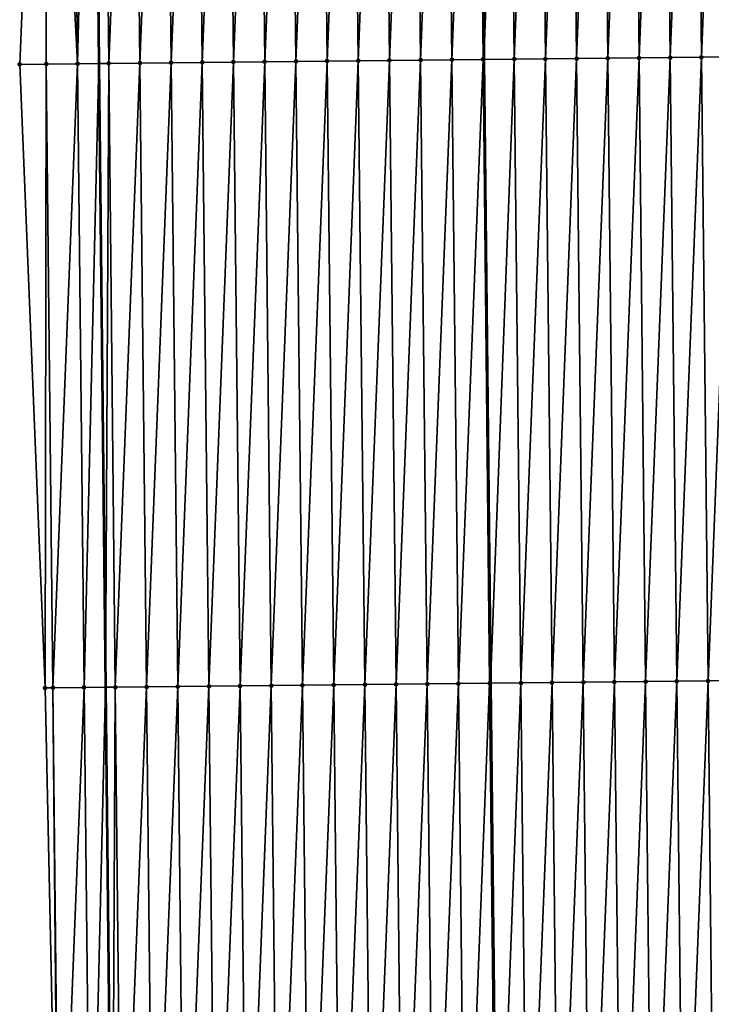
# Model space of a CAD drawing. Header units: feet. Extents: x 2007189 to 2022806, y 818621 to 837694.
# Tile 312 of 656: x 2011356 to 2011378, y 828697 to 828728. Entities that reach past the tile are written whole.
import ezdxf

# ---------------------------------------------------------------- set-up
doc = ezdxf.new("R2010")
doc.units = ezdxf.units.FT
doc.header["$MEASUREMENT"] = 0
for name, color, linetype, lineweight in [('EP_Travel Lane', 172, 'Continuous', 53), ('Road Shots', 141, 'Continuous', 100), ('Road X-Section', 40, 'Continuous', 13), ('STRIPING', 60, 'Continuous', 53)]:
    doc.layers.add(name, color=color, linetype=linetype, lineweight=lineweight)
doc.layers.add('I-77-MM17-21_SB-Surface-Border', color=7, linetype='Continuous')
doc.layers.add('I-77-MM17-21_SB-Surface-TIN', color=7, linetype='Continuous')

msp = doc.modelspace()

# ---------------------------------------------------------------- linework, layer by layer
at = {"layer": 'EP_Travel Lane'}
msp.add_polyline3d([(2011357.958739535, 828767.0027819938, 315.1930798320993), (2011358.170357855, 828747.0043111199, 315.064400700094), (2011358.381976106, 828727.005846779, 314.9345133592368), (2011358.593594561, 828707.0073631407, 314.8080536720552), (2011358.805216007, 828687.0085967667, 314.7306812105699), (2011359.016835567, 828667.0100087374, 314.6223357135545), (2011359.228457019, 828647.0112418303, 314.5451099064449), (2011359.440076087, 828627.0127003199, 314.4286762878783), (2011359.643103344, 828607.0194063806, 314.31470624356), (2011359.844690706, 828587.0207374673, 314.1977957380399)], dxfattribs=at)
at = {"layer": 'I-77-MM17-21_SB-Surface-Border', "color": 3, "linetype": 'Continuous', "lineweight": -3}
msp.add_polyline3d([(2011357.576866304, 828586.9976219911, 314.1428500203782), (2011357.281397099, 828606.9953811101, 314.2511620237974), (2011358.100770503, 828626.9987334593, 314.3925745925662), (2011357.841967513, 828646.9968249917, 314.5004213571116), (2011357.139997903, 828666.9904968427, 314.5612104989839), (2011357.086990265, 828686.9907498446, 314.6719368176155), (2011356.654640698, 828706.9872019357, 314.7455241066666), (2011355.840979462, 828726.9793895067, 314.8588295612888), (2011356.669635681, 828746.9886572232, 315.024594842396), (2011357.350865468, 828766.9964450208, 315.1763109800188)], dxfattribs=at)
at = {"layer": 'I-77-MM17-21_SB-Surface-TIN', "color": 128, "linetype": 'Continuous', "lineweight": -3}
for points in [[(2011355.840979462, 828726.9793895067, 314.8588295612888), (2011356.694301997, 828726.9882594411, 314.8868534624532), (2011356.669635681, 828746.9886572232, 315.024594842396)], [(2011357.694247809, 828726.9986710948, 314.9166274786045), (2011357.482594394, 828746.9971312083, 315.0471861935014), (2011356.669635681, 828746.9886572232, 315.024594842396)], [(2011356.694301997, 828726.9882594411, 314.8868534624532), (2011357.694247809, 828726.9986710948, 314.9166274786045), (2011356.669635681, 828746.9886572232, 315.024594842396)], [(2011357.694247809, 828726.9986710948, 314.9166274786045), (2011358.170357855, 828747.0043111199, 315.064400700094), (2011357.482594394, 828746.9971312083, 315.0471861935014)], [(2011357.694247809, 828726.9986710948, 314.9166274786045), (2011358.381976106, 828727.005846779, 314.9345133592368), (2011358.170357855, 828747.0043111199, 315.064400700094)], [(2011358.482539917, 828747.0075701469, 315.0722145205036), (2011358.170357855, 828747.0043111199, 315.064400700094), (2011358.381976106, 828727.005846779, 314.9345133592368)], [(2011358.694193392, 828727.009104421, 314.9426332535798), (2011358.482539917, 828747.0075701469, 315.0722145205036), (2011358.381976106, 828727.005846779, 314.9345133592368)], [(2011358.694193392, 828727.009104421, 314.9426332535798), (2011359.482485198, 828747.0180319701, 315.0932639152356), (2011358.482539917, 828747.0075701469, 315.0722145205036)], [(2011358.694193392, 828727.009104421, 314.9426332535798), (2011359.694138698, 828727.0195638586, 314.9640990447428), (2011359.482485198, 828747.0180319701, 315.0932639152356)], [(2011359.694138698, 828727.0195638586, 314.9640990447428), (2011360.482430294, 828747.028511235, 315.1112806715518), (2011359.482485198, 828747.0180319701, 315.0932639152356)], [(2011359.694138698, 828727.0195638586, 314.9640990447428), (2011360.69408373, 828727.0300492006, 314.9810608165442), (2011360.482430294, 828747.028511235, 315.1112806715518)], [(2011360.69408373, 828727.0300492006, 314.9810608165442), (2011361.48237533, 828747.038996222, 315.1283025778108), (2011360.482430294, 828747.028511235, 315.1112806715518)], [(2011360.69408373, 828727.0300492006, 314.9810608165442), (2011361.694028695, 828727.0405407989, 314.9969347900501), (2011361.48237533, 828747.038996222, 315.1283025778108)], [(2011361.694028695, 828727.0405407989, 314.9969347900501), (2011362.482320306, 828747.0494868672, 315.1443406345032), (2011361.48237533, 828747.038996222, 315.1283025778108)], [(2011361.694028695, 828727.0405407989, 314.9969347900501), (2011362.69397367, 828727.051031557, 315.0129548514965), (2011362.482320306, 828747.0494868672, 315.1443406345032)], [(2011362.69397367, 828727.051031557, 315.0129548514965), (2011363.482265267, 828747.0599789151, 315.1601348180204), (2011362.482320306, 828747.0494868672, 315.1443406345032)], [(2011362.69397367, 828727.051031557, 315.0129548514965), (2011363.69391863, 828727.0615237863, 315.0287191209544), (2011363.482265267, 828747.0599789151, 315.1601348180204)], [(2011363.69391863, 828727.0615237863, 315.0287191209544), (2011364.482210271, 828747.0704669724, 315.1766228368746), (2011363.482265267, 828747.0599789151, 315.1601348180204)], [(2011363.69391863, 828727.0615237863, 315.0287191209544), (2011364.693863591, 828727.07201573, 315.044533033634), (2011364.482210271, 828747.0704669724, 315.1766228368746)], [(2011364.693863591, 828727.07201573, 315.044533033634), (2011365.482155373, 828747.0809457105, 315.194731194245), (2011364.482210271, 828747.0704669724, 315.1766228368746)], [(2011364.693863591, 828727.07201573, 315.044533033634), (2011365.693808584, 828727.0825047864, 315.0608489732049), (2011365.482155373, 828747.0809457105, 315.194731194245)], [(2011365.693808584, 828727.0825047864, 315.0608489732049), (2011366.482100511, 828747.091421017, 315.2134362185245), (2011365.482155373, 828747.0809457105, 315.194731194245)], [(2011365.693808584, 828727.0825047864, 315.0608489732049), (2011366.693753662, 828727.0929858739, 315.078550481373), (2011366.482100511, 828747.091421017, 315.2134362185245)], [(2011366.693753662, 828727.0929858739, 315.078550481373), (2011367.482045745, 828747.1018872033, 315.2337269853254), (2011366.482100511, 828747.091421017, 315.2134362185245)], [(2011366.693753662, 828727.0929858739, 315.078550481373), (2011367.693698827, 828727.1034585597, 315.0977127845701), (2011367.482045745, 828747.1018872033, 315.2337269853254)], [(2011367.693698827, 828727.1034585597, 315.0977127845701), (2011368.481991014, 828747.1123502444, 315.2545645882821), (2011367.482045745, 828747.1018872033, 315.2337269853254)], [(2011367.693698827, 828727.1034585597, 315.0977127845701), (2011368.693644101, 828727.1139210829, 315.1186420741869), (2011368.481991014, 828747.1123502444, 315.2545645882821)], [(2011368.693644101, 828727.1139210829, 315.1186420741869), (2011369.481936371, 828747.122804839, 315.2768708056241), (2011368.481991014, 828747.1123502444, 315.2545645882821)], [(2011368.693644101, 828727.1139210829, 315.1186420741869), (2011369.693589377, 828727.1243834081, 315.1396057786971), (2011369.481936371, 828747.122804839, 315.2768708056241)], [(2011369.693589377, 828727.1243834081, 315.1396057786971), (2011370.481881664, 828747.1332654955, 315.2981230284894), (2011369.481936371, 828747.122804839, 315.2768708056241)], [(2011369.693589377, 828727.1243834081, 315.1396057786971), (2011370.69353461, 828727.1348497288, 315.1598747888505), (2011370.481881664, 828747.1332654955, 315.2981230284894)], [(2011370.69353461, 828727.1348497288, 315.1598747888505), (2011370.509002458, 828747.1335493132, 315.2986819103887), (2011370.481881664, 828747.1332654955, 315.2981230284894)], [(2011371.481826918, 828747.1437298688, 315.3187290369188), (2011370.509002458, 828747.1335493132, 315.2986819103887), (2011370.720638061, 828727.1351334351, 315.1604211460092)], [(2011370.69353461, 828727.1348497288, 315.1598747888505), (2011370.720638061, 828727.1351334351, 315.1604211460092), (2011370.509002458, 828747.1335493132, 315.2986819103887)], [(2011371.693479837, 828727.1453166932, 315.1800318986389), (2011371.481826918, 828747.1437298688, 315.3187290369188), (2011370.720638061, 828727.1351334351, 315.1604211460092)], [(2011371.693479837, 828727.1453166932, 315.1800318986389), (2011372.481772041, 828747.1542066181, 315.3371831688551), (2011371.481826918, 828747.1437298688, 315.3187290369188)], [(2011371.693479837, 828727.1453166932, 315.1800318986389), (2011372.693424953, 828727.1557940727, 315.1983780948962), (2011372.481772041, 828747.1542066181, 315.3371831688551)], [(2011372.693424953, 828727.1557940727, 315.1983780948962), (2011373.48171706, 828747.16469324, 315.3539208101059), (2011372.481772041, 828747.1542066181, 315.3371831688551)], [(2011372.693424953, 828727.1557940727, 315.1983780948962), (2011373.693370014, 828727.1662767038, 315.2158112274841), (2011373.48171706, 828747.16469324, 315.3539208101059)], [(2011373.693370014, 828727.1662767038, 315.2158112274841), (2011374.481662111, 828747.1751767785, 315.3711945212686), (2011373.48171706, 828747.16469324, 315.3539208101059)], [(2011373.693370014, 828727.1662767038, 315.2158112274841), (2011374.693315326, 828727.1767356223, 315.2373672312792), (2011374.481662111, 828747.1751767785, 315.3711945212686)], [(2011374.693315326, 828727.1767356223, 315.2373672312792), (2011375.481607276, 828747.1856495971, 315.3903320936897), (2011374.481662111, 828747.1751767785, 315.3711945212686)], [(2011374.693315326, 828727.1767356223, 315.2373672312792), (2011375.693260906, 828727.1871691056, 315.263345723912), (2011375.481607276, 828747.1856495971, 315.3903320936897)], [(2011375.693260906, 828727.1871691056, 315.263345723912), (2011376.481552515, 828747.1961153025, 315.4107064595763), (2011375.481607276, 828747.1856495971, 315.3903320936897)], [(2011375.693260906, 828727.1871691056, 315.263345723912), (2011376.693206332, 828727.1976172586, 315.2867735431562), (2011376.481552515, 828747.1961153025, 315.4107064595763)], [(2011376.693206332, 828727.1976172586, 315.2867735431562), (2011377.481497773, 828747.2065793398, 315.4313708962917), (2011376.481552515, 828747.1961153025, 315.4107064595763)], [(2011376.693206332, 828727.1976172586, 315.2867735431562), (2011377.693151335, 828727.2081054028, 315.3032481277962), (2011377.481497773, 828747.2065793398, 315.4313708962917)], [(2011377.693151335, 828727.2081054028, 315.3032481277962), (2011378.48144304, 828747.2170424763, 315.4521918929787), (2011377.481497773, 828747.2065793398, 315.4313708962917)], [(2011377.693151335, 828727.2081054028, 315.3032481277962), (2011378.693096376, 828727.2185898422, 315.3203668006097), (2011378.48144304, 828747.2170424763, 315.4521918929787)], [(2011365.905463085, 828707.0839421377, 314.9481798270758), (2011366.693753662, 828727.0929858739, 315.078550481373), (2011365.693808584, 828727.0825047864, 315.0608489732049)], [(2011365.905463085, 828707.0839421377, 314.9481798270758), (2011366.905408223, 828707.0944175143, 314.9668726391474), (2011366.693753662, 828727.0929858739, 315.078550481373)], [(2011366.905408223, 828707.0944175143, 314.9668726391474), (2011367.693698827, 828727.1034585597, 315.0977127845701), (2011366.693753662, 828727.0929858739, 315.078550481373)], [(2011366.905408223, 828707.0944175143, 314.9668726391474), (2011367.905353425, 828707.1048868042, 314.9866237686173), (2011367.693698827, 828727.1034585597, 315.0977127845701)], [(2011367.905353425, 828707.1048868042, 314.9866237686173), (2011368.693644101, 828727.1139210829, 315.1186420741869), (2011367.693698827, 828727.1034585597, 315.0977127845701)], [(2011367.905353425, 828707.1048868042, 314.9866237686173), (2011368.905298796, 828707.115340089, 315.0091577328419), (2011368.693644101, 828727.1139210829, 315.1186420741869)], [(2011368.905298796, 828707.115340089, 315.0091577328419), (2011369.693589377, 828727.1243834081, 315.1396057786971), (2011368.693644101, 828727.1139210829, 315.1186420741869)], [(2011368.905298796, 828707.115340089, 315.0091577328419), (2011369.905244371, 828707.1257741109, 315.035040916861), (2011369.693589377, 828727.1243834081, 315.1396057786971)], [(2011369.905244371, 828707.1257741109, 315.035040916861), (2011370.69353461, 828727.1348497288, 315.1598747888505), (2011369.693589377, 828727.1243834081, 315.1396057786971)], [(2011369.905244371, 828707.1257741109, 315.035040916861), (2011370.905189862, 828707.1362161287, 315.0595338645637), (2011370.69353461, 828727.1348497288, 315.1598747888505)], [(2011370.905189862, 828707.1362161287, 315.0595338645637), (2011370.720638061, 828727.1351334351, 315.1604211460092), (2011370.69353461, 828727.1348497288, 315.1598747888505)], [(2011371.693479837, 828727.1453166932, 315.1800318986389), (2011370.720638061, 828727.1351334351, 315.1604211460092), (2011370.93227597, 828707.136499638, 315.0600825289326)], [(2011370.905189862, 828707.1362161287, 315.0595338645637), (2011370.93227597, 828707.136499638, 315.0600825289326), (2011370.720638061, 828727.1351334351, 315.1604211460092)], [(2011371.905135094, 828707.1466825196, 315.0797890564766), (2011371.693479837, 828727.1453166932, 315.1800318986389), (2011370.93227597, 828707.136499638, 315.0600825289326)], [(2011371.905135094, 828707.1466825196, 315.0797890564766), (2011372.693424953, 828727.1557940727, 315.1983780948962), (2011371.693479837, 828727.1453166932, 315.1800318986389)], [(2011371.905135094, 828707.1466825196, 315.0797890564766), (2011372.905080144, 828707.1571662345, 315.0970321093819), (2011372.693424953, 828727.1557940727, 315.1983780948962)], [(2011372.905080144, 828707.1571662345, 315.0970321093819), (2011373.693370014, 828727.1662767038, 315.2158112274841), (2011372.693424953, 828727.1557940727, 315.1983780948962)], [(2011372.905080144, 828707.1571662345, 315.0970321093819), (2011373.905025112, 828707.1676576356, 315.1129387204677), (2011373.693370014, 828727.1662767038, 315.2158112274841)], [(2011373.905025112, 828707.1676576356, 315.1129387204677), (2011374.693315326, 828727.1767356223, 315.2373672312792), (2011373.693370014, 828727.1662767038, 315.2158112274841)], [(2011373.905025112, 828707.1676576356, 315.1129387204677), (2011374.904970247, 828707.1781332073, 315.1315976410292), (2011374.693315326, 828727.1767356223, 315.2373672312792)], [(2011374.904970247, 828707.1781332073, 315.1315976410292), (2011375.693260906, 828727.1871691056, 315.263345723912), (2011374.693315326, 828727.1767356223, 315.2373672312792)], [(2011374.904970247, 828707.1781332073, 315.1315976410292), (2011375.904915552, 828707.188592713, 315.1530499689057), (2011375.693260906, 828727.1871691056, 315.263345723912)], [(2011375.904915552, 828707.188592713, 315.1530499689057), (2011376.693206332, 828727.1976172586, 315.2867735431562), (2011375.693260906, 828727.1871691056, 315.263345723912)], [(2011375.904915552, 828707.188592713, 315.1530499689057), (2011376.904860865, 828707.1990515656, 315.1746158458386), (2011376.693206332, 828727.1976172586, 315.2867735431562)], [(2011376.904860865, 828707.1990515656, 315.1746158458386), (2011377.693151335, 828727.2081054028, 315.3032481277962), (2011376.693206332, 828727.1976172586, 315.2867735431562)], [(2011376.904860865, 828707.1990515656, 315.1746158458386), (2011377.904805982, 828707.2095287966, 315.1929862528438), (2011377.693151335, 828727.2081054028, 315.3032481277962)], [(2011377.904805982, 828707.2095287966, 315.1929862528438), (2011378.693096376, 828727.2185898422, 315.3203668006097), (2011377.693151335, 828727.2081054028, 315.3032481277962)], [(2011377.904805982, 828707.2095287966, 315.1929862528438), (2011378.904751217, 828707.2199950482, 315.213265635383), (2011378.693096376, 828727.2185898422, 315.3203668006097)], [(2011356.654640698, 828706.9872019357, 314.7455241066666), (2011356.694301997, 828726.9882594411, 314.8868534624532), (2011355.840979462, 828726.9793895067, 314.8588295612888)], [(2011356.654640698, 828706.9872019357, 314.7455241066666), (2011356.905955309, 828706.9898091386, 314.7546652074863), (2011356.694301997, 828726.9882594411, 314.8868534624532)], [(2011356.905955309, 828706.9898091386, 314.7546652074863), (2011357.694247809, 828726.9986710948, 314.9166274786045), (2011356.694301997, 828726.9882594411, 314.8868534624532)], [(2011356.905955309, 828706.9898091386, 314.7546652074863), (2011357.905901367, 828707.0001975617, 314.7884767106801), (2011357.694247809, 828726.9986710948, 314.9166274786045)], [(2011357.905901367, 828707.0001975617, 314.7884767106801), (2011358.381976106, 828727.005846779, 314.9345133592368), (2011357.694247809, 828726.9986710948, 314.9166274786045)], [(2011357.905901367, 828707.0001975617, 314.7884767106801), (2011358.593594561, 828707.0073631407, 314.8080536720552), (2011358.381976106, 828727.005846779, 314.9345133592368)], [(2011358.694193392, 828727.009104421, 314.9426332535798), (2011358.381976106, 828727.005846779, 314.9345133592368), (2011358.593594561, 828707.0073631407, 314.8080536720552)], [(2011358.905847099, 828707.0106167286, 314.8169427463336), (2011358.694193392, 828727.009104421, 314.9426332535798), (2011358.593594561, 828707.0073631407, 314.8080536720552)], [(2011358.905847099, 828707.0106167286, 314.8169427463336), (2011359.694138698, 828727.0195638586, 314.9640990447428), (2011358.694193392, 828727.009104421, 314.9426332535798)], [(2011358.905847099, 828707.0106167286, 314.8169427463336), (2011359.905792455, 828707.0210714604, 314.8392250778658), (2011359.694138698, 828727.0195638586, 314.9640990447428)], [(2011359.905792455, 828707.0210714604, 314.8392250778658), (2011360.69408373, 828727.0300492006, 314.9810608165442), (2011359.694138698, 828727.0195638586, 314.9640990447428)], [(2011359.905792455, 828707.0210714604, 314.8392250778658), (2011360.90573768, 828707.0315385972, 314.8593505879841), (2011360.69408373, 828727.0300492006, 314.9810608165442)], [(2011360.90573768, 828707.0315385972, 314.8593505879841), (2011361.694028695, 828727.0405407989, 314.9969347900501), (2011360.69408373, 828727.0300492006, 314.9810608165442)], [(2011360.90573768, 828707.0315385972, 314.8593505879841), (2011361.905682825, 828707.0420132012, 314.878177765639), (2011361.694028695, 828727.0405407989, 314.9969347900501)], [(2011361.905682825, 828707.0420132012, 314.878177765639), (2011362.69397367, 828727.051031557, 315.0129548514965), (2011361.694028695, 828727.0405407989, 314.9969347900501)], [(2011361.905682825, 828707.0420132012, 314.878177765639), (2011362.905627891, 828707.052495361, 314.8956912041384), (2011362.69397367, 828727.051031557, 315.0129548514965)], [(2011362.905627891, 828707.052495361, 314.8956912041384), (2011363.69391863, 828727.0615237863, 315.0287191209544), (2011362.69397367, 828727.051031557, 315.0129548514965)], [(2011362.905627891, 828707.052495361, 314.8956912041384), (2011363.90557296, 828707.0629772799, 314.9132465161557), (2011363.69391863, 828727.0615237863, 315.0287191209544)], [(2011363.90557296, 828707.0629772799, 314.9132465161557), (2011364.693863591, 828727.07201573, 315.044533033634), (2011363.69391863, 828727.0615237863, 315.0287191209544)], [(2011363.90557296, 828707.0629772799, 314.9132465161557), (2011364.905518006, 828707.073461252, 314.9304448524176), (2011364.693863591, 828727.07201573, 315.044533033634)], [(2011364.905518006, 828707.073461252, 314.9304448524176), (2011365.693808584, 828727.0825047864, 315.0608489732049), (2011364.693863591, 828727.07201573, 315.044533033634)], [(2011364.905518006, 828707.073461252, 314.9304448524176), (2011365.905463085, 828707.0839421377, 314.9481798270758), (2011365.693808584, 828727.0825047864, 315.0608489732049)], [(2011376.116569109, 828687.190119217, 315.0248473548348), (2011376.904860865, 828707.1990515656, 315.1746158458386), (2011375.904915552, 828707.188592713, 315.1530499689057)], [(2011376.116569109, 828687.190119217, 315.0248473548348), (2011377.116514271, 828687.2005922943, 315.0439415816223), (2011376.904860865, 828707.1990515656, 315.1746158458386)], [(2011377.116514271, 828687.2005922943, 315.0439415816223), (2011377.904805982, 828707.2095287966, 315.1929862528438), (2011376.904860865, 828707.1990515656, 315.1746158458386)], [(2011377.116514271, 828687.2005922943, 315.0439415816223), (2011378.11645936, 828687.2110722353, 315.0618424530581), (2011377.904805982, 828707.2095287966, 315.1929862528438)], [(2011378.11645936, 828687.2110722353, 315.0618424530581), (2011378.904751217, 828707.2199950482, 315.213265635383), (2011377.904805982, 828707.2095287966, 315.1929862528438)], [(2011357.086990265, 828686.9907498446, 314.6719368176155), (2011356.905955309, 828706.9898091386, 314.7546652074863), (2011356.654640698, 828706.9872019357, 314.7455241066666)], [(2011357.117611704, 828686.9910674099, 314.6730696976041), (2011357.905901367, 828707.0001975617, 314.7884767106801), (2011356.905955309, 828706.9898091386, 314.7546652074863)], [(2011357.086990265, 828686.9907498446, 314.6719368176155), (2011357.117611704, 828686.9910674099, 314.6730696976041), (2011356.905955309, 828706.9898091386, 314.7546652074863)], [(2011357.117611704, 828686.9910674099, 314.6730696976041), (2011358.117557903, 828687.0014424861, 314.7092034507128), (2011357.905901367, 828707.0001975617, 314.7884767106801)], [(2011358.117557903, 828687.0014424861, 314.7092034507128), (2011358.593594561, 828707.0073631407, 314.8080536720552), (2011357.905901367, 828707.0001975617, 314.7884767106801)], [(2011358.117557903, 828687.0014424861, 314.7092034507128), (2011358.805216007, 828687.0085967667, 314.7306812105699), (2011358.593594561, 828707.0073631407, 314.8080536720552)], [(2011358.905847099, 828707.0106167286, 314.8169427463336), (2011358.593594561, 828707.0073631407, 314.8080536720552), (2011358.805216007, 828687.0085967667, 314.7306812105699)], [(2011359.117503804, 828687.0118457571, 314.7404349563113), (2011358.905847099, 828707.0106167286, 314.8169427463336), (2011358.805216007, 828687.0085967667, 314.7306812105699)], [(2011359.117503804, 828687.0118457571, 314.7404349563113), (2011359.905792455, 828707.0210714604, 314.8392250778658), (2011358.905847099, 828707.0106167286, 314.8169427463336)], [(2011359.117503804, 828687.0118457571, 314.7404349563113), (2011360.117449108, 828687.02230538, 314.7618685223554), (2011359.905792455, 828707.0210714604, 314.8392250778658)], [(2011360.117449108, 828687.02230538, 314.7618685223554), (2011360.90573768, 828707.0315385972, 314.8593505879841), (2011359.905792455, 828707.0210714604, 314.8392250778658)], [(2011360.117449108, 828687.02230538, 314.7618685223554), (2011361.11739402, 828687.0328020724, 314.7768567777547), (2011360.90573768, 828707.0315385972, 314.8593505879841)], [(2011361.11739402, 828687.0328020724, 314.7768567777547), (2011361.905682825, 828707.0420132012, 314.878177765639), (2011360.90573768, 828707.0315385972, 314.8593505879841)], [(2011361.11739402, 828687.0328020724, 314.7768567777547), (2011362.117338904, 828687.0433014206, 314.7913832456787), (2011361.905682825, 828707.0420132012, 314.878177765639)], [(2011362.117338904, 828687.0433014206, 314.7913832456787), (2011362.905627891, 828707.052495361, 314.8956912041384), (2011361.905682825, 828707.0420132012, 314.878177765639)], [(2011362.117338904, 828687.0433014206, 314.7913832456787), (2011363.117283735, 828687.0538057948, 314.8050358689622), (2011362.905627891, 828707.052495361, 314.8956912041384)], [(2011363.117283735, 828687.0538057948, 314.8050358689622), (2011363.90557296, 828707.0629772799, 314.9132465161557), (2011362.905627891, 828707.052495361, 314.8956912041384)], [(2011363.117283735, 828687.0538057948, 314.8050358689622), (2011364.117228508, 828687.0643156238, 314.8177400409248), (2011363.90557296, 828707.0629772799, 314.9132465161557)], [(2011364.117228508, 828687.0643156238, 314.8177400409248), (2011364.905518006, 828707.073461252, 314.9304448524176), (2011363.90557296, 828707.0629772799, 314.9132465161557)], [(2011364.117228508, 828687.0643156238, 314.8177400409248), (2011365.117173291, 828687.0748244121, 314.8306251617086), (2011364.905518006, 828707.073461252, 314.9304448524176)], [(2011365.117173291, 828687.0748244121, 314.8306251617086), (2011365.905463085, 828707.0839421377, 314.9481798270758), (2011364.905518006, 828707.073461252, 314.9304448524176)], [(2011365.117173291, 828687.0748244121, 314.8306251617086), (2011366.117118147, 828687.0853264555, 314.8446830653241), (2011365.905463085, 828707.0839421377, 314.9481798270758)], [(2011366.117118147, 828687.0853264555, 314.8446830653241), (2011366.905408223, 828707.0944175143, 314.9668726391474), (2011365.905463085, 828707.0839421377, 314.9481798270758)], [(2011366.117118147, 828687.0853264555, 314.8446830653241), (2011367.117063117, 828687.0958175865, 314.8606382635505), (2011366.905408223, 828707.0944175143, 314.9668726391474)], [(2011367.117063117, 828687.0958175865, 314.8606382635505), (2011367.905353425, 828707.1048868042, 314.9866237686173), (2011366.905408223, 828707.0944175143, 314.9668726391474)], [(2011367.117063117, 828687.0958175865, 314.8606382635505), (2011368.117008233, 828687.1062950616, 314.8789678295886), (2011367.905353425, 828707.1048868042, 314.9866237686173)], [(2011368.117008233, 828687.1062950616, 314.8789678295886), (2011368.905298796, 828707.115340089, 315.0091577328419), (2011367.905353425, 828707.1048868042, 314.9866237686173)], [(2011368.117008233, 828687.1062950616, 314.8789678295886), (2011369.11695353, 828687.1167553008, 314.9002942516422), (2011368.905298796, 828707.115340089, 315.0091577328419)], [(2011369.11695353, 828687.1167553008, 314.9002942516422), (2011369.905244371, 828707.1257741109, 315.035040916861), (2011368.905298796, 828707.115340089, 315.0091577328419)], [(2011369.11695353, 828687.1167553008, 314.9002942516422), (2011370.116898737, 828687.1272241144, 314.9201298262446), (2011369.905244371, 828707.1257741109, 315.035040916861)], [(2011370.116898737, 828687.1272241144, 314.9201298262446), (2011370.905189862, 828707.1362161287, 315.0595338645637), (2011369.905244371, 828707.1257741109, 315.035040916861)], [(2011370.116898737, 828687.1272241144, 314.9201298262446), (2011371.116843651, 828687.1377206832, 314.9351395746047), (2011370.905189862, 828707.1362161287, 315.0595338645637)], [(2011371.116843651, 828687.1377206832, 314.9351395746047), (2011370.93227597, 828707.136499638, 315.0600825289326), (2011370.905189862, 828707.1362161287, 315.0595338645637)], [(2011371.905135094, 828707.1466825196, 315.0797890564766), (2011370.93227597, 828707.136499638, 315.0600825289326), (2011371.143912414, 828687.138004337, 314.9356312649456)], [(2011371.116843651, 828687.1377206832, 314.9351395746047), (2011371.143912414, 828687.138004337, 314.9356312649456), (2011370.93227597, 828707.136499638, 315.0600825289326)], [(2011372.116788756, 828687.1481991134, 314.9533030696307), (2011371.905135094, 828707.1466825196, 315.0797890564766), (2011371.143912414, 828687.138004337, 314.9356312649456)], [(2011372.116788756, 828687.1481991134, 314.9533030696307), (2011372.905080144, 828707.1571662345, 315.0970321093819), (2011371.905135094, 828707.1466825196, 315.0797890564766)], [(2011372.116788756, 828687.1481991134, 314.9533030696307), (2011373.116733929, 828687.1586711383, 314.9725802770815), (2011372.905080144, 828707.1571662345, 315.0970321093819)], [(2011373.116733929, 828687.1586711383, 314.9725802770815), (2011373.905025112, 828707.1676576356, 315.1129387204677), (2011372.905080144, 828707.1571662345, 315.0970321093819)], [(2011373.116733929, 828687.1586711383, 314.9725802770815), (2011374.11667892, 828687.169160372, 314.9888653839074), (2011373.905025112, 828707.1676576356, 315.1129387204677)], [(2011374.11667892, 828687.169160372, 314.9888653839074), (2011374.904970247, 828707.1781332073, 315.1315976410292), (2011373.905025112, 828707.1676576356, 315.1129387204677)], [(2011374.11667892, 828687.169160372, 314.9888653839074), (2011375.116623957, 828687.1796452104, 315.0059147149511), (2011374.904970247, 828707.1781332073, 315.1315976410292)], [(2011375.116623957, 828687.1796452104, 315.0059147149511), (2011375.904915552, 828707.188592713, 315.1530499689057), (2011374.904970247, 828707.1781332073, 315.1315976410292)], [(2011375.116623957, 828687.1796452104, 315.0059147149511), (2011376.116569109, 828687.190119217, 315.0248473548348), (2011375.904915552, 828707.188592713, 315.1530499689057)]]:
    msp.add_3dface(points, dxfattribs=at)
at = {"layer": 'Road Shots', "lineweight": 100}
for p in [(2011366.693753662, 828727.0929858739, 315.078550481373), (2011367.693698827, 828727.1034585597, 315.0977127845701), (2011368.693644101, 828727.1139210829, 315.1186420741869), (2011369.693589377, 828727.1243834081, 315.1396057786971), (2011370.69353461, 828727.1348497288, 315.1598747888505), (2011371.693479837, 828727.1453166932, 315.1800318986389), (2011372.693424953, 828727.1557940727, 315.1983780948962), (2011373.693370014, 828727.1662767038, 315.2158112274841), (2011374.693315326, 828727.1767356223, 315.2373672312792), (2011375.693260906, 828727.1871691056, 315.263345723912), (2011376.693206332, 828727.1976172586, 315.2867735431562), (2011377.693151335, 828727.2081054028, 315.3032481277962), (2011355.840979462, 828726.9793895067, 314.8588295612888), (2011356.694301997, 828726.9882594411, 314.8868534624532), (2011357.694247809, 828726.9986710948, 314.9166274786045), (2011358.694193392, 828727.009104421, 314.9426332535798), (2011359.694138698, 828727.0195638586, 314.9640990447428), (2011360.69408373, 828727.0300492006, 314.9810608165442), (2011361.694028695, 828727.0405407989, 314.9969347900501), (2011362.69397367, 828727.051031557, 315.0129548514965), (2011363.69391863, 828727.0615237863, 315.0287191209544), (2011364.693863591, 828727.07201573, 315.044533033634), (2011365.693808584, 828727.0825047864, 315.0608489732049), (2011376.904860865, 828707.1990515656, 315.1746158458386), (2011377.904805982, 828707.2095287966, 315.1929862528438), (2011356.654640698, 828706.9872019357, 314.7455241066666), (2011356.905955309, 828706.9898091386, 314.7546652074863), (2011357.905901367, 828707.0001975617, 314.7884767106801), (2011358.905847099, 828707.0106167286, 314.8169427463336), (2011359.905792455, 828707.0210714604, 314.8392250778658), (2011360.90573768, 828707.0315385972, 314.8593505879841), (2011361.905682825, 828707.0420132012, 314.878177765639), (2011362.905627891, 828707.052495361, 314.8956912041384), (2011363.90557296, 828707.0629772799, 314.9132465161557), (2011364.905518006, 828707.073461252, 314.9304448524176), (2011365.905463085, 828707.0839421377, 314.9481798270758), (2011366.905408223, 828707.0944175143, 314.9668726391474), (2011367.905353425, 828707.1048868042, 314.9866237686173), (2011368.905298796, 828707.115340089, 315.0091577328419), (2011369.905244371, 828707.1257741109, 315.035040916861), (2011370.905189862, 828707.1362161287, 315.0595338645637), (2011371.905135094, 828707.1466825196, 315.0797890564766), (2011372.905080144, 828707.1571662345, 315.0970321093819), (2011373.905025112, 828707.1676576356, 315.1129387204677), (2011374.904970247, 828707.1781332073, 315.1315976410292), (2011375.904915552, 828707.188592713, 315.1530499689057)]:
    msp.add_point(p, dxfattribs=at)
at = {"layer": 'Road X-Section', "extrusion": (-0.01058272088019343, 0.9999274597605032, 0.005751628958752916), "elevation": 807383.0568312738, "flags": 128}
msp.add_lwpolyline([(-2020057.388970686, -4328.765870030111), (-2020056.388970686, -4328.728243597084), (-2020055.388970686, -4328.689048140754), (-2020054.388970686, -4328.656613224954), (-2020053.388970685, -4328.634754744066), (-2020052.388970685, -4328.606819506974), (-2020051.388970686, -4328.581883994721), (-2020050.388970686, -4328.562950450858), (-2020049.388970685, -4328.553140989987), (-2020048.388970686, -4328.543935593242), (-2020047.388970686, -4328.536121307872), (-2020046.388970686, -4328.529621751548), (-2020045.388970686, -4328.518723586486), (-2020044.388970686, -4328.510095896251), (-2020043.388970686, -4328.501060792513), (-2020042.388970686, -4328.489249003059), (-2020041.388970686, -4328.477021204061), (-2020040.388970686, -4328.467902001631), (-2020040.055221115, -4328.466894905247), (-2020039.700078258, -4328.467582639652), (-2020039.388970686, -4328.46984269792), (-2020038.388970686, -4328.484336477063), (-2020037.661887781, -4328.496016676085), (-2020037.388970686, -4328.500765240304), (-2020036.388970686, -4328.519000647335), (-2020035.388970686, -4328.536119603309), (-2020034.388970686, -4328.552594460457), (-2020033.388970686, -4328.576022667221), (-2020032.388970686, -4328.602001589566), (-2020031.388970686, -4328.623557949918), (-2020030.388970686, -4328.640991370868), (-2020029.388970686, -4328.65933787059), (-2020028.388970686, -4328.679495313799), (-2020027.388970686, -4328.699764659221), (-2020026.388970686, -4328.720728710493), (-2020025.388970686, -4328.741658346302), (-2020024.388970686, -4328.760820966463), (-2020023.388970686, -4328.778522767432), (-2020022.388970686, -4328.794838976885), (-2020021.388970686, -4328.810653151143), (-2020020.388970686, -4328.826417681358), (-2020019.388970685, -4328.842438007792), (-2020018.388970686, -4328.85831224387), (-2020017.388970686, -4328.875274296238), (-2020016.388970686, -4328.896740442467), (-2020015.388970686, -4328.922746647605), (-2020014.388970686, -4328.952521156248), (-2020013.535602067, -4328.980545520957)], dxfattribs=at)
at = {"layer": 'Road X-Section', "extrusion": (-0.01058271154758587, 0.9999274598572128, 0.005751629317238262), "elevation": 807363.0756829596, "flags": 128}
msp.add_lwpolyline([(-2020056.381435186, -4328.712308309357), (-2020055.381435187, -4328.673483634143), (-2020054.381435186, -4328.633083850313), (-2020053.381435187, -4328.597664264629), (-2020052.381435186, -4328.57927083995), (-2020051.381435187, -4328.553283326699), (-2020050.381435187, -4328.537563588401), (-2020049.381435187, -4328.527531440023), (-2020048.381435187, -4328.52145309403), (-2020047.381435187, -4328.51420261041), (-2020046.381435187, -4328.508305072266), (-2020045.381435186, -4328.49903778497), (-2020044.381435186, -4328.491859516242), (-2020043.381435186, -4328.482028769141), (-2020042.381435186, -4328.466958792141), (-2020041.381435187, -4328.454924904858), (-2020040.521249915, -4328.45132719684), (-2020040.381435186, -4328.451482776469), (-2020040.121059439, -4328.452406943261), (-2020039.381435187, -4328.460919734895), (-2020039.373916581, -4328.461039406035), (-2020038.381435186, -4328.47894968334), (-2020037.381435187, -4328.493087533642), (-2020036.381435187, -4328.511466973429), (-2020035.381435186, -4328.53174669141), (-2020034.381435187, -4328.55011740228), (-2020033.381435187, -4328.571683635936), (-2020032.381435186, -4328.593136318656), (-2020031.381435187, -4328.611795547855), (-2020030.381435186, -4328.627702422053), (-2020029.381435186, -4328.644945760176), (-2020028.381435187, -4328.66520128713), (-2020027.381435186, -4328.689694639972), (-2020026.381435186, -4328.715578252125), (-2020025.381435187, -4328.738112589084), (-2020024.381435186, -4328.757864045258), (-2020023.381435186, -4328.776557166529), (-2020022.381435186, -4328.794292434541), (-2020021.381435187, -4328.811491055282), (-2020020.381435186, -4328.829046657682), (-2020019.381435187, -4328.846560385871), (-2020018.381435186, -4328.865387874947), (-2020017.381435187, -4328.885513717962), (-2020016.381435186, -4328.907796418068), (-2020015.381435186, -4328.936262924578), (-2020014.381435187, -4328.970074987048), (-2020014.130107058, -4328.979216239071)], dxfattribs=at)
at = {"layer": 'STRIPING'}
msp.add_polyline3d([(2011370.297365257, 828767.1321161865, 315.410656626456), (2011370.509002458, 828747.1335493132, 315.2986819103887), (2011370.720638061, 828727.1351334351, 315.1604211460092), (2011370.93227597, 828707.136499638, 315.0600825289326), (2011371.143912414, 828687.138004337, 314.9356312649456), (2011371.355551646, 828667.1392455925, 314.85700102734), (2011371.567189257, 828647.1406398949, 314.7517685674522), (2011371.778826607, 828627.1420589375, 314.6422264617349), (2011371.982407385, 828607.1458639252, 314.5217049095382), (2011372.184601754, 828587.1472443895, 314.3990067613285)], dxfattribs=at)

doc.saveas('drawing.dxf')
